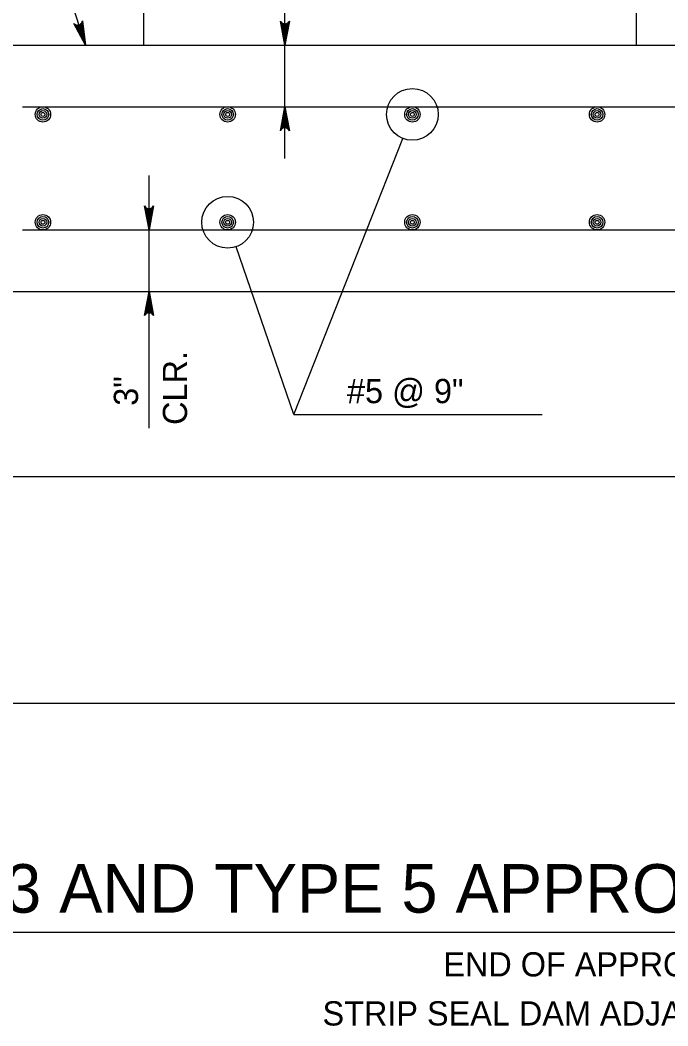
# Model space of a CAD drawing. Extents: x 636530 to 644067, y 294168 to 299122.
# Drawn here: x 641183.9 to 641264, y 296281.1 to 296405.5 of the extents above; entities that cross this region are included whole.
import ezdxf

# ---------------------------------------------------------------- set-up
doc = ezdxf.new("R2010")
doc.units = 0
doc.layers.add('1', color=7, linetype='Continuous')

msp = doc.modelspace()

# ---------------------------------------------------------------- linework, layer by layer
at = {"layer": '1'}
for p, q in [((641199.12, 296448.12), (641199.12, 296402.4)), ((641216.62, 296388.36), (641216.62, 296431.7)), ((641260.08, 296427.14), (641260.08, 296402.4)), ((641191.95, 296402.4), (641185.83, 296421.51)), ((641116.84, 296402.4), (641252.72, 296402.4)), ((641176.52, 296402.4), (641267.96, 296402.4)), ((641184.14, 296394.78), (641397.5, 296394.78)), ((641232.4, 296393.83), (641232.4, 296393.83)), ((641217.75, 296356.72), (641231.23, 296390.85)), ((641199.81, 296355.03), (641199.81, 296386.26)), ((641209.54, 296380.49), (641209.54, 296380.49)), ((641184.14, 296379.54), (641397.5, 296379.54)), ((641217.75, 296356.72), (641210.59, 296377.47)), ((641176.52, 296371.92), (641405.12, 296371.92)), ((641217.75, 296356.72), (641248.46, 296356.72)), ((641161.28, 296349.06), (641420.36, 296349.06)), ((641136.18, 296321), (641405.12, 296321)), ((641155.52, 296292.67), (641414.34, 296292.67))]:
    msp.add_line(p, q, dxfattribs=at)
for points in [[(641191.95, 296402.4), (641190.51, 296405.07), (641190.62, 296404.99), (641190.73, 296404.9), (641190.84, 296404.88), (641190.95, 296404.85), (641191.06, 296404.86), (641191.16, 296404.88), (641191.25, 296404.92), (641191.34, 296404.97), (641191.41, 296405.06), (641191.49, 296405.15), (641191.53, 296405.28), (641191.57, 296405.41), (641191.95, 296402.4), (641191.53, 296405.28), (641191.49, 296405.15), (641191.95, 296402.4), (641191.41, 296405.06), (641191.34, 296404.97), (641191.95, 296402.4), (641191.25, 296404.92), (641191.16, 296404.88), (641191.95, 296402.4), (641191.06, 296404.86), (641190.95, 296404.85), (641191.95, 296402.4), (641190.84, 296404.88), (641190.73, 296404.9), (641191.95, 296402.4), (641190.62, 296404.99)], [(641216.62, 296402.4), (641216.06, 296405.38), (641216.14, 296405.27), (641216.22, 296405.15), (641216.32, 296405.1), (641216.42, 296405.04), (641216.52, 296405.02), (641216.62, 296405), (641216.72, 296405.02), (641216.82, 296405.04), (641216.92, 296405.1), (641217.02, 296405.15), (641217.1, 296405.27), (641217.18, 296405.38), (641216.62, 296402.4), (641217.1, 296405.27), (641217.02, 296405.15), (641216.62, 296402.4), (641216.92, 296405.1), (641216.82, 296405.04), (641216.62, 296402.4), (641216.72, 296405.02), (641216.62, 296405), (641216.62, 296402.4), (641216.52, 296405.02), (641216.42, 296405.04), (641216.62, 296402.4), (641216.32, 296405.1), (641216.22, 296405.15), (641216.62, 296402.4), (641216.14, 296405.27)], [(641216.62, 296394.78), (641217.18, 296391.8), (641217.1, 296391.91), (641217.02, 296392.03), (641216.92, 296392.09), (641216.82, 296392.15), (641216.72, 296392.16), (641216.62, 296392.18), (641216.52, 296392.16), (641216.42, 296392.15), (641216.32, 296392.09), (641216.22, 296392.03), (641216.14, 296391.91), (641216.06, 296391.8), (641216.62, 296394.78), (641216.14, 296391.91), (641216.22, 296392.03), (641216.62, 296394.78), (641216.32, 296392.09), (641216.42, 296392.15), (641216.62, 296394.78), (641216.52, 296392.16), (641216.62, 296392.18), (641216.62, 296394.78), (641216.72, 296392.16), (641216.82, 296392.15), (641216.62, 296394.78), (641216.92, 296392.09), (641217.02, 296392.03), (641216.62, 296394.78), (641217.1, 296391.91)], [(641199.81, 296379.54), (641199.25, 296382.52), (641199.33, 296382.41), (641199.41, 296382.29), (641199.51, 296382.24), (641199.61, 296382.18), (641199.71, 296382.16), (641199.81, 296382.14), (641199.91, 296382.16), (641200.01, 296382.18), (641200.11, 296382.24), (641200.21, 296382.29), (641200.29, 296382.41), (641200.37, 296382.52), (641199.81, 296379.54), (641200.29, 296382.41), (641200.21, 296382.29), (641199.81, 296379.54), (641200.11, 296382.24), (641200.01, 296382.18), (641199.81, 296379.54), (641199.91, 296382.16), (641199.81, 296382.14), (641199.81, 296379.54), (641199.71, 296382.16), (641199.61, 296382.18), (641199.81, 296379.54), (641199.51, 296382.24), (641199.41, 296382.29), (641199.81, 296379.54), (641199.33, 296382.41)], [(641184.39, 296371.92), (641184.4, 296371.92)], [(641199.81, 296371.92), (641200.37, 296368.94), (641200.29, 296369.05), (641200.21, 296369.17), (641200.11, 296369.23), (641200.01, 296369.29), (641199.91, 296369.3), (641199.81, 296369.32), (641199.71, 296369.3), (641199.61, 296369.29), (641199.51, 296369.23), (641199.41, 296369.17), (641199.33, 296369.05), (641199.25, 296368.94), (641199.81, 296371.92), (641199.33, 296369.05), (641199.41, 296369.17), (641199.81, 296371.92), (641199.51, 296369.23), (641199.61, 296369.29), (641199.81, 296371.92), (641199.71, 296369.3), (641199.81, 296369.32), (641199.81, 296371.92), (641199.91, 296369.3), (641200.01, 296369.29), (641199.81, 296371.92), (641200.11, 296369.23), (641200.21, 296369.17), (641199.81, 296371.92), (641200.29, 296369.05)]]:
    msp.add_lwpolyline(points, dxfattribs=at)
for centre, radius in [((641232.4, 296393.83), 3.2), ((641186.68, 296393.83), 0.952), ((641186.68, 296393.83), 0.714), ((641186.68, 296393.83), 0.476), ((641186.68, 296393.83), 0.238), ((641209.54, 296393.83), 0.952), ((641209.54, 296393.83), 0.714), ((641209.54, 296393.83), 0.476), ((641209.54, 296393.83), 0.238), ((641232.4, 296393.83), 0.952), ((641232.4, 296393.83), 0.714), ((641232.4, 296393.83), 0.476), ((641232.4, 296393.83), 0.238), ((641255.26, 296393.83), 0.952), ((641255.26, 296393.83), 0.714), ((641255.26, 296393.83), 0.476), ((641255.26, 296393.83), 0.238), ((641209.54, 296380.49), 3.2), ((641186.68, 296380.49), 0.952), ((641209.54, 296380.49), 0.952), ((641232.4, 296380.49), 0.952), ((641255.26, 296380.49), 0.952), ((641186.68, 296380.49), 0.714), ((641186.68, 296380.49), 0.476), ((641186.68, 296380.49), 0.238), ((641209.54, 296380.49), 0.714), ((641209.54, 296380.49), 0.476), ((641209.54, 296380.49), 0.238), ((641232.4, 296380.49), 0.714), ((641232.4, 296380.49), 0.476), ((641232.4, 296380.49), 0.238), ((641255.26, 296380.49), 0.714), ((641255.26, 296380.49), 0.476), ((641255.26, 296380.49), 0.238)]:
    msp.add_circle(centre, radius, dxfattribs=at)

# ---------------------------------------------------------------- texts
for s, p in [('CLR.', (641204.52, 296355.42)), ('3"', (641198.45, 296357.79))]:
    msp.add_text(s, height=3, rotation=90, dxfattribs=at).set_placement(p)
for s, height, p in [('#5 @ 9"', 3, (641224.31, 296358.11)), ('TYPE 3 AND TYPE 5 APPROACH SLAB - DETAIL 14', 6, (641158.82, 296295.09)), ('END OF APPROACH SLAB WITH NEOPRENE', 3, (641236.23, 296287.2)), ('STRIP SEAL DAM ADJACENT TO CONCRETE PAVEMENT', 3, (641221.28, 296281.13))]:
    msp.add_text(s, height=height, dxfattribs=at).set_placement(p)

doc.saveas('drawing.dxf')
